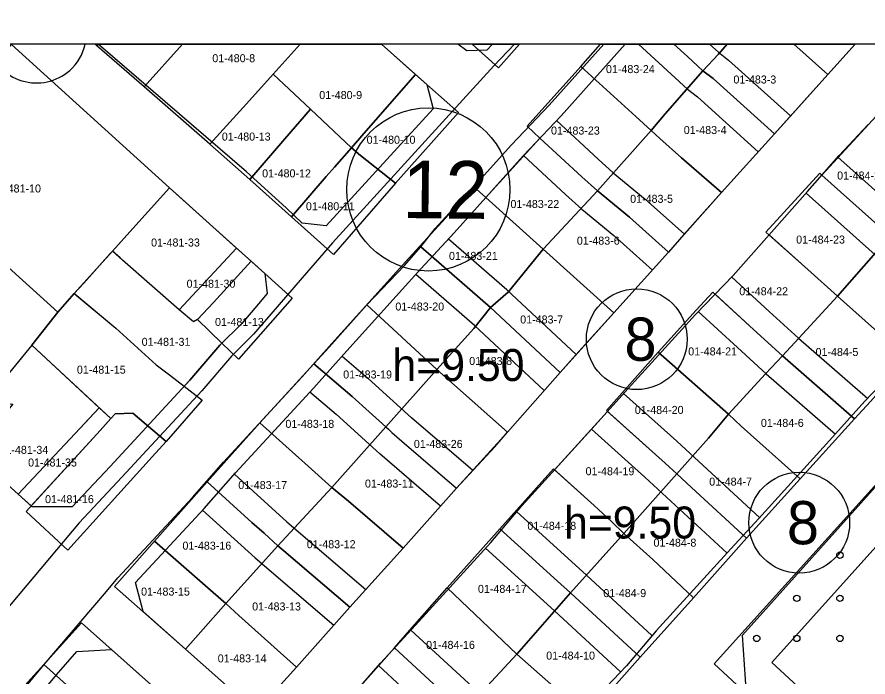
# Model space of a CAD drawing. Extents: x 413946 to 415528, y 4453939 to 4454944.
# Drawn here: x 415112.6 to 415219, y 4454656.4 to 4454738.8 of the extents above; entities that cross this region are included whole.
import ezdxf

# ---------------------------------------------------------------- set-up
doc = ezdxf.new("R2010")
doc.units = 0
for name, color, linetype in [('0_KADASTRO', 7, 'Continuous'), ('0_ÖNERİ_LEJAND', 7, 'Continuous'), ('Level 20', 7, 'Continuous'), ('Level 27', 7, 'Continuous'), ('Level 29', 7, 'Continuous'), ('Level 30', 7, 'Continuous'), ('Level 43', 7, 'Continuous'), ('Level 58', 7, 'Continuous'), ('Level 59', 7, 'Continuous'), ('Level 62', 7, 'Continuous')]:
    doc.layers.add(name, color=color, linetype=linetype)

msp = doc.modelspace()

# ---------------------------------------------------------------- linework, layer by layer
at = {"layer": '0_KADASTRO'}
for p, q in [((415206.62, 4454711.61), (415202.14, 4454706.54)), ((415211.47, 4454707.27), (415206.62, 4454711.61)), ((415215.19, 4454703.94), (415211.47, 4454707.27)), ((415202.14, 4454706.54), (415199.87, 4454704.19)), ((415199.87, 4454704.19), (415204.66, 4454699.79)), ((415210.36, 4454698.71), (415215.19, 4454703.94)), ((415204.66, 4454699.79), (415208.3, 4454696.5)), ((415208.3, 4454696.5), (415210.36, 4454698.71)), ((415114.48, 4454697.83), (415109.25, 4454691.45)), ((415122.89, 4454690.02), (415114.48, 4454697.83)), ((415122.89, 4454690.02), (415119.9, 4454686.78)), ((415124.38, 4454688.65), (415122.89, 4454690.02)), ((415186.42, 4454689.55), (415179.81, 4454682.25)), ((415193.64, 4454683.08), (415186.42, 4454689.55)), ((415119.9, 4454686.78), (415112.79, 4454679.22)), ((415195.08, 4454681.75), (415193.64, 4454683.08)), ((415179.81, 4454682.25), (415184.77, 4454677.78)), ((415188.46, 4454674.29), (415195.08, 4454681.75)), ((415112.79, 4454679.22), (415114.42, 4454677.76)), ((415184.77, 4454677.78), (415186.95, 4454675.81)), ((415186.95, 4454675.81), (415188.46, 4454674.29))]:
    msp.add_line(p, q, dxfattribs=at)
for points in [[(415098.01, 4454719.74), (415102.68, 4454725), (415111.94, 4454735.39), (415131.68, 4454717.49), (415127.1, 4454712.4), (415124.57, 4454709.58), (415119.79, 4454704.28), (415117.72, 4454701.97), (415109.75, 4454709.16), (415103.77, 4454714.55)], [(415176.39, 4454725.19), (415183.08, 4454732.66), (415189.96, 4454726.39), (415191.88, 4454724.64), (415185.17, 4454717.1), (415183.24, 4454718.88), (415177.99, 4454723.71)], [(415136.75, 4454722.97), (415141.3, 4454728.01), (415144.65, 4454731.71), (415149.32, 4454727.31), (415146.12, 4454723.62), (415141.71, 4454718.54)], [(415154.42, 4454722.49), (415155.98, 4454724.29), (415162.42, 4454731.67), (415167.8, 4454726.9), (415159.92, 4454718.09), (415155.56, 4454721.54)], [(415191.88, 4454724.64), (415193.65, 4454726.74), (415198.36, 4454732.13), (415199.62, 4454731.15), (415207.28, 4454724.24), (415200.68, 4454716.91), (415195.68, 4454721.23), (415192.96, 4454723.65)], [(415199.76, 4454658.01), (415238.68, 4454701.13), (415248.73, 4454712.27), (415265.02, 4454730.32), (415305.64, 4454694.27), (415240.14, 4454620.83), (415214.89, 4454644.08), (415205.4, 4454652.82)], [(415141.71, 4454718.54), (415146.12, 4454723.62), (415149.32, 4454727.31), (415154.42, 4454722.49), (415152.32, 4454720.08), (415151.29, 4454718.9), (415146.92, 4454713.88)], [(415213.22, 4454719.09), (415220.03, 4454726.48), (415224.72, 4454722.24), (415228.36, 4454718.95), (415221.75, 4454711.47)], [(415185.17, 4454717.1), (415191.88, 4454724.64), (415192.96, 4454723.65), (415195.68, 4454721.23), (415200.68, 4454716.91), (415195.95, 4454711.68), (415194.06, 4454709.44), (415189.19, 4454713.81)], [(415171.21, 4454716.28), (415177.99, 4454723.71), (415183.24, 4454718.88), (415185.17, 4454717.1), (415178.41, 4454709.83)], [(415146.92, 4454713.88), (415151.29, 4454718.9), (415152.32, 4454720.08), (415154.42, 4454722.49), (415155.56, 4454721.54), (415159.92, 4454718.09), (415152.19, 4454709.18)], [(415206.22, 4454711.97), (415212.96, 4454719.32), (415213.22, 4454719.09), (415221.75, 4454711.47), (415215.19, 4454703.94), (415211.47, 4454707.27)], [(415124.57, 4454709.58), (415127.1, 4454712.4), (415131.68, 4454717.49), (415132.85, 4454716.44), (415136.69, 4454713), (415140.08, 4454709.96), (415132.92, 4454702.26), (415129.54, 4454705.2), (415125.83, 4454708.47)], [(415163.1, 4454710.1), (415164.91, 4454712.43), (415169.67, 4454717.66), (415171.21, 4454716.28), (415178.41, 4454709.83), (415174.02, 4454704.45), (415171.82, 4454702.53)], [(415178.41, 4454709.83), (415185.17, 4454717.1), (415189.19, 4454713.81), (415194.06, 4454709.44), (415187.24, 4454701.87)], [(415215.19, 4454703.94), (415221.75, 4454711.47), (415230.59, 4454703.51), (415223.99, 4454696.1)], [(415156.34, 4454702.87), (415161.04, 4454707.78), (415163.1, 4454710.1), (415171.82, 4454702.53), (415169.71, 4454699.93), (415165.11, 4454694.81)], [(415096.17, 4454693.57), (415104.04, 4454702.61), (415109.75, 4454709.16), (415117.72, 4454701.97), (415114.48, 4454697.83), (415109.25, 4454691.45), (415109.13, 4454690.83), (415112.11, 4454690.48), (415106.43, 4454683.8), (415101.98, 4454688.08)], [(415124.29, 4454709.28), (415120.98, 4454705.59), (415119.79, 4454704.28), (415119.84, 4454704.24), (415119.84, 4454704.24), (415119.84, 4454704.24), (415124.98, 4454699.94), (415130.01, 4454695.39), (415131.68, 4454694.11), (415133.52, 4454692.69), (415134.23, 4454693.45), (415137.99, 4454697.83), (415138.25, 4454698.08), (415135.17, 4454701.03), (415134.69, 4454700.73), (415132.92, 4454702.26), (415129.54, 4454705.2), (415125.83, 4454708.47), (415125.52, 4454708.74), (415124.57, 4454709.58)], [(415132.92, 4454702.26), (415140.08, 4454709.96), (415141.9, 4454708.32), (415137.19, 4454703.18), (415135.17, 4454701.03), (415134.69, 4454700.73)], [(415171.82, 4454702.53), (415174.02, 4454704.45), (415178.41, 4454709.83), (415187.24, 4454701.87), (415182.46, 4454696.63), (415180.51, 4454694.43)], [(415135.17, 4454701.03), (415137.19, 4454703.18), (415141.9, 4454708.32), (415147.03, 4454703.69), (415140.33, 4454696.09), (415138.25, 4454698.08)], [(415114.48, 4454697.83), (415117.72, 4454701.97), (415119.79, 4454704.28), (415124.98, 4454699.94), (415130.01, 4454695.39), (415131.68, 4454694.11), (415133.52, 4454692.69), (415135.78, 4454690.95), (415131.26, 4454685.8), (415127.1, 4454689.33), (415124.92, 4454689.24), (415124.38, 4454688.65)], [(415192.78, 4454696.94), (415197.51, 4454702.21), (415199.59, 4454704.45), (415204.66, 4454699.79), (415208.3, 4454696.5), (415206.19, 4454694.24), (415201.55, 4454689.21)], [(415208.3, 4454696.5), (415210.36, 4454698.71), (415215.19, 4454703.94), (415223.99, 4454696.1), (415219.29, 4454690.79), (415217.3, 4454688.63)], [(415149.75, 4454695.51), (415151.64, 4454697.57), (415156.34, 4454702.87), (415165.11, 4454694.81), (415158.71, 4454687.63), (415156.63, 4454689.52), (415154.52, 4454691.43)], [(415165.11, 4454694.81), (415169.71, 4454699.93), (415171.82, 4454702.53), (415180.51, 4454694.43), (415173.95, 4454686.97)], [(415186.29, 4454689.67), (415192.78, 4454696.94), (415201.55, 4454689.21), (415199.06, 4454686.23), (415195.08, 4454681.75), (415193.64, 4454683.08)], [(415201.55, 4454689.21), (415206.19, 4454694.24), (415208.3, 4454696.5), (415217.3, 4454688.63), (415210.5, 4454681.11), (415203.13, 4454687.73)], [(415142.98, 4454688.14), (415149.75, 4454695.51), (415154.52, 4454691.43), (415156.63, 4454689.52), (415158.71, 4454687.63), (415151.96, 4454680.06), (415148.61, 4454683.07), (415147.87, 4454683.74)], [(415159.05, 4454687.32), (415159.49, 4454686.93), (415160.71, 4454685.84), (415167.55, 4454679.97), (415172.33, 4454685.13), (415173.95, 4454686.97), (415165.11, 4454694.81), (415158.71, 4454687.63)], [(415113.78, 4454677.06), (415123.01, 4454687.15), (415124.38, 4454688.65), (415124.92, 4454689.24), (415127.1, 4454689.33), (415131.26, 4454685.8), (415129.52, 4454683.88), (415118.99, 4454672.23)], [(415195.08, 4454681.75), (415199.06, 4454686.23), (415201.55, 4454689.21), (415203.13, 4454687.73), (415210.5, 4454681.11), (415203.81, 4454673.71), (415196.93, 4454680.04)], [(415136.4, 4454680.76), (415142.98, 4454688.14), (415147.87, 4454683.74), (415148.61, 4454683.07), (415151.96, 4454680.06), (415145.25, 4454672.77), (415143.52, 4454674.32), (415141.97, 4454675.69)], [(415151.96, 4454680.06), (415158.71, 4454687.63), (415159.49, 4454686.93), (415160.71, 4454685.84), (415167.55, 4454679.97), (415160.88, 4454672.45), (415154.08, 4454678.33)], [(415172.97, 4454674.89), (415179.69, 4454682.36), (415184.77, 4454677.78), (415186.95, 4454675.81), (415188.46, 4454674.29), (415181.8, 4454666.87), (415180.19, 4454668.33)], [(415188.46, 4454674.29), (415195.08, 4454681.75), (415196.93, 4454680.04), (415203.81, 4454673.71), (415201.86, 4454671.49), (415197.19, 4454666.27), (415192.11, 4454671.04)], [(415129.81, 4454673.34), (415136.4, 4454680.76), (415141.97, 4454675.69), (415143.52, 4454674.32), (415145.25, 4454672.77), (415138.75, 4454665.55), (415137.16, 4454666.93)], [(415145.25, 4454672.77), (415151.96, 4454680.06), (415154.08, 4454678.33), (415160.88, 4454672.45), (415154.22, 4454665.08), (415145.96, 4454672.15)], [(415166.38, 4454667.52), (415172.97, 4454674.89), (415180.19, 4454668.33), (415181.8, 4454666.87), (415175.08, 4454659.24)], [(415181.8, 4454666.87), (415188.46, 4454674.29), (415192.11, 4454671.04), (415197.19, 4454666.27), (415190.5, 4454658.84)], [(415124.83, 4454667.69), (415129.81, 4454673.34), (415137.16, 4454666.93), (415138.75, 4454665.55), (415133.68, 4454659.85)], [(415138.75, 4454665.55), (415145.25, 4454672.77), (415145.96, 4454672.15), (415154.22, 4454665.08), (415147.57, 4454657.6), (415140.35, 4454664.05)], [(415159.8, 4454660.02), (415161.71, 4454662.23), (415166.38, 4454667.52), (415175.08, 4454659.24), (415170.36, 4454654.11), (415168.51, 4454651.99)], [(415175.08, 4454659.24), (415181.8, 4454666.87), (415190.5, 4454658.84), (415183.95, 4454651.45)], [(415133.68, 4454659.85), (415138.75, 4454665.55), (415140.35, 4454664.05), (415147.57, 4454657.6), (415142.54, 4454652.01)], [(415116, 4454657.93), (415120.68, 4454663.12), (415129.45, 4454655.36), (415127.15, 4454652.71), (415124.8, 4454650)], [(415153.16, 4454652.53), (415157.84, 4454657.8), (415159.8, 4454660.02), (415168.51, 4454651.99), (415166.86, 4454650.08), (415162.11, 4454644.9), (415161.81, 4454644.57)], [(415168.51, 4454651.99), (415170.36, 4454654.11), (415175.08, 4454659.24), (415183.95, 4454651.45), (415179.25, 4454646.16), (415177.26, 4454643.92), (415171.35, 4454649.35)], [(415115.36, 4454639.48), (415106.54, 4454647.45), (415113.99, 4454655.71), (415116, 4454657.93), (415124.8, 4454650), (415122.1, 4454646.99), (415120.05, 4454644.7)]]:
    msp.add_lwpolyline(points, close=True, dxfattribs=at)
for points in [[(415122.39, 4454735.45), (415122.81, 4454735.45)], [(415122.81, 4454735.45), (415122.62, 4454735.23), (415122.39, 4454735.45)], [(415133.3, 4454735.45), (415128.52, 4454730.12), (415122.62, 4454735.23), (415122.81, 4454735.45)], [(415122.81, 4454735.45), (415133.3, 4454735.45)], [(415148.04, 4454735.45), (415147.66, 4454735.03), (415144.65, 4454731.71), (415141.3, 4454728.01), (415136.75, 4454722.97), (415128.52, 4454730.12), (415133.3, 4454735.45)], [(415133.3, 4454735.45), (415148.04, 4454735.45)], [(415158.18, 4454735.45), (415162.42, 4454731.67), (415155.98, 4454724.29), (415154.42, 4454722.49), (415149.32, 4454727.31), (415144.65, 4454731.71), (415147.66, 4454735.03), (415148.04, 4454735.45)], [(415148.04, 4454735.45), (415158.18, 4454735.45)], [(415169.5, 4454735.45), (415175.44, 4454735.45)], [(415175.44, 4454735.45), (415172.79, 4454732.48), (415169.5, 4454735.45)], [(415194.74, 4454735.45), (415196.42, 4454733.91), (415197.73, 4454732.71), (415198.36, 4454732.13), (415193.65, 4454726.74), (415191.88, 4454724.64), (415189.96, 4454726.39), (415183.08, 4454732.66), (415185.57, 4454735.45)], [(415185.57, 4454735.45), (415194.74, 4454735.45)], [(415194.74, 4454735.45), (415201.39, 4454735.45)], [(415201.39, 4454735.45), (415200.29, 4454734.21), (415198.36, 4454732.13), (415197.73, 4454732.71), (415196.42, 4454733.91), (415194.74, 4454735.45)], [(415209.7, 4454735.45), (415213.97, 4454731.66), (415209.25, 4454726.42), (415207.28, 4454724.24), (415199.62, 4454731.15), (415198.36, 4454732.13), (415200.29, 4454734.21), (415201.39, 4454735.45)], [(415201.39, 4454735.45), (415209.7, 4454735.45)], [(415209.7, 4454735.45), (415217.38, 4454735.45)], [(415217.38, 4454735.45), (415213.97, 4454731.66), (415209.7, 4454735.45)], [(415112.79, 4454679.22), (415119.9, 4454686.78), (415121.6, 4454688.64), (415122.89, 4454690.02)], [(415114.42, 4454677.76), (415123.01, 4454687.15), (415124.38, 4454688.65)], [(415108.6, 4454682.96), (415109.06, 4454682.55), (415112.79, 4454679.22)]]:
    msp.add_lwpolyline(points, dxfattribs=at)
at = {"layer": '0_ÖNERİ_LEJAND'}
msp.add_lwpolyline([(415017.15, 4454915.57), (415467.6, 4454915.57), (415467.6, 4454735.45), (415017.15, 4454735.45)], close=True, dxfattribs=at)
at = {"layer": 'Level 20'}
msp.add_line((415206.98, 4454658.16), (415265.37, 4454723.32), dxfattribs=at)
msp.add_lwpolyline([(415233.86, 4454633.41), (415232.49, 4454634.67), (415218.27, 4454647.76), (415206.98, 4454658.16)], dxfattribs=at)
at = {"layer": 'Level 27'}
for points in [[(415111.88, 4454735.45), (415111.94, 4454735.39), (415131.68, 4454717.49), (415136.69, 4454713), (415143.61, 4454706.79)], [(415148.29, 4454713.07), (415146.29, 4454714.98), (415141.31, 4454719.49), (415122.78, 4454735.45)], [(415217.38, 4454735.45), (415213.97, 4454731.66), (415207.28, 4454724.24), (415200.68, 4454716.91), (415194.06, 4454709.44), (415187.24, 4454701.87), (415180.51, 4454694.43), (415173.95, 4454686.97), (415167.55, 4454679.97), (415160.88, 4454672.45), (415154.22, 4454665.08), (415147.57, 4454657.6), (415142.54, 4454652.01), (415133.68, 4454659.85), (415128.38, 4454664.55)], [(415158.18, 4454735.45), (415163.86, 4454730.39)], [(415168.84, 4454734.62), (415167.74, 4454735.45)], [(415203.82, 4454654.28), (415203.32, 4454661.58), (415262.84, 4454727.98), (415268.19, 4454727.49)], [(415148.7, 4454647.31), (415158.06, 4454658.08), (415162.43, 4454662.84), (415171.83, 4454673.17), (415175.71, 4454677.74), (415184.88, 4454687.84), (415188.58, 4454691.94), (415197.41, 4454701.65), (415202.14, 4454706.54), (415211.43, 4454717.05), (415215.38, 4454721.53), (415219.01, 4454725.4)], [(415236.15, 4454709.71), (415232.32, 4454705.66), (415228.13, 4454700.77), (415218.61, 4454690.82), (415214.18, 4454685.91), (415205.35, 4454676.16), (415201.85, 4454672.37), (415192.53, 4454662.15), (415188.82, 4454657.78), (415178.76, 4454647.21), (415174.33, 4454642.38), (415165.18, 4454632.25)], [(415124.45, 4454659.79), (415129.45, 4454655.36), (415138.48, 4454647.38), (415133.65, 4454642.04), (415129.01, 4454636.91), (415124.16, 4454631.54), (415117.78, 4454623.96)]]:
    msp.add_lwpolyline(points, dxfattribs=at)
at = {"layer": 'Level 29'}
for points in [[(415128.38, 4454664.55), (415127.44, 4454668.18), (415136.03, 4454677.44), (415139.95, 4454681.87), (415149.72, 4454692.49), (415153.47, 4454696.71), (415163.09, 4454707.36), (415167.26, 4454711.88), (415175.89, 4454721.49), (415180.62, 4454726.49), (415188.63, 4454735.45)], [(415172.04, 4454735.45), (415171.34, 4454734.71), (415168.84, 4454734.62)], [(415163.86, 4454730.39), (415164.66, 4454727.37), (415151.27, 4454712.74), (415148.29, 4454713.07)], [(415143.61, 4454706.79), (415143.9, 4454704.28), (415142.81, 4454703)], [(415142.81, 4454703), (415140.73, 4454700.55), (415137.99, 4454697.83), (415134.23, 4454693.45), (415124.29, 4454682.69), (415119.52, 4454677.63), (415114.54, 4454677.65)], [(415114.54, 4454677.65), (415108.38, 4454683.16), (415100.27, 4454690.42)], [(415104.47, 4454630.04), (415105.56, 4454637.87), (415106.03, 4454642.86), (415108.13, 4454645.33), (415113.31, 4454651.53), (415117.57, 4454656.64), (415120.09, 4454659.56), (415124.45, 4454659.79)]]:
    msp.add_lwpolyline(points, dxfattribs=at)
at = {"layer": 'Level 43'}
for centre in [(415215.48, 4454671.59), (415210.08, 4454666.19), (415215.48, 4454666.19), (415205.08, 4454661.19), (415210.08, 4454661.19), (415215.48, 4454661.19)]:
    msp.add_circle(centre, 0.4, dxfattribs=at)
at = {"layer": 'Level 58'}
for centre, radius in [((415164.04, 4454717.29), 10.2), ((415190.09, 4454698.58), 6.3), ((415210.39, 4454675.65), 6.3)]:
    msp.add_circle(centre, radius, dxfattribs=at)
for start, end in [(194.3251, 311.521), (311.521, 347.0318)]:
    msp.add_arc((415115.08, 4454736.85), 6.25, start, end, dxfattribs=at)
at = {"layer": 'Level 59'}
for points in [[(415194.39, 4454731.7), (415190.3, 4454735.45)], [(415200.29, 4454734.43), (415199.18, 4454735.45)], [(415200.29, 4454734.43), (415201.55, 4454733.45)], [(415201.55, 4454733.45), (415209.29, 4454726.47)], [(415196.42, 4454729.84), (415194.39, 4454731.7)], [(415196.42, 4454729.84), (415197.69, 4454728.85)], [(415197.69, 4454728.85), (415205.27, 4454722.01)], [(415185.27, 4454721.09), (415180.05, 4454725.89)], [(415181.2, 4454716.67), (415175.93, 4454721.54)], [(415187.13, 4454719.37), (415185.27, 4454721.09)], [(415215.2, 4454721.34), (415223.63, 4454713.82)], [(415187.13, 4454719.37), (415191.15, 4454716.09)], [(415183.21, 4454714.83), (415181.2, 4454716.67)], [(415211.24, 4454716.83), (415219.87, 4454709.12)], [(415191.15, 4454716.09), (415196.05, 4454711.69)], [(415183.21, 4454714.83), (415187.23, 4454711.53)], [(415173.83, 4454704.76), (415166.54, 4454711.08)], [(415187.23, 4454711.53), (415192.05, 4454707.21)], [(415169.82, 4454700.3), (415162.47, 4454706.67)], [(415201.97, 4454706.34), (415206.65, 4454702.04)], [(415173.83, 4454704.76), (415182.52, 4454696.66)], [(415197.77, 4454702.05), (415202.67, 4454697.55)], [(415206.65, 4454702.04), (415210.31, 4454698.72)], [(415169.82, 4454700.3), (415178.53, 4454692.18)], [(415210.31, 4454698.72), (415218.95, 4454691.17)], [(415202.67, 4454697.55), (415206.28, 4454694.27)], [(415153.25, 4454696.46), (415156.47, 4454693.72)], [(415206.28, 4454694.27), (415214.92, 4454686.72)], [(415156.54, 4454693.65), (415161.92, 4454688.76)], [(415149.25, 4454691.99), (415152.54, 4454689.19)], [(415188.43, 4454691.78), (415195.08, 4454685.82)], [(415152.54, 4454689.19), (415157.96, 4454684.24)], [(415169.58, 4454682.19), (415161.92, 4454688.76)], [(415184.41, 4454687.32), (415191.09, 4454681.33)], [(415195.08, 4454685.82), (415205.46, 4454676.27)], [(415165.56, 4454677.72), (415157.96, 4454684.24)], [(415139.81, 4454681.72), (415146.37, 4454675.74)], [(415191.09, 4454681.33), (415201.39, 4454671.86)], [(415135.83, 4454677.22), (415142.4, 4454671.24)], [(415183.8, 4454669.1), (415175.07, 4454677.04)], [(415146.37, 4454675.74), (415156.23, 4454667.31)], [(415179.82, 4454664.62), (415171.18, 4454672.46)], [(415142.4, 4454671.24), (415152.23, 4454662.84)], [(415191.98, 4454661.55), (415183.8, 4454669.1)], [(415188.07, 4454657), (415179.82, 4454664.62)], [(415161.86, 4454662.2), (415170.58, 4454654.16)], [(415157.8, 4454657.79), (415166.44, 4454649.82)]]:
    msp.add_lwpolyline(points, dxfattribs=at)
at = {"layer": 'Level 62'}
for points in [[(415125.23, 4454668.74), (415134.55, 4454678.78), (415138.46, 4454683.21), (415148.23, 4454693.83), (415151.98, 4454698.05), (415161.61, 4454708.71), (415165.78, 4454713.23), (415174.42, 4454722.85), (415179.15, 4454727.84), (415185.97, 4454735.45)], [(415174.79, 4454735.45), (415172.23, 4454732.74)], [(415172.23, 4454732.74), (415152.05, 4454710.63)], [(415152.05, 4454710.63), (415148.26, 4454706.23)], [(415148.26, 4454706.23), (415144.35, 4454701.69)], [(415144.35, 4454701.69), (415142.2, 4454699.19), (415139.46, 4454696.47), (415135.72, 4454692.12), (415125.75, 4454681.33), (415120.39, 4454675.62)], [(415120.39, 4454675.62), (415089.18, 4454638.52)], [(415123.81, 4454667.07), (415125.23, 4454668.74)], [(415099.82, 4454638.5), (415111.77, 4454652.81), (415116.04, 4454657.93), (415123.81, 4454667.07)]]:
    msp.add_lwpolyline(points, dxfattribs=at)

# ---------------------------------------------------------------- texts
at = {"layer": '0_KADASTRO'}
for s, p in [('01-480-8', (415137.04, 4454733.19)), ('01-483-24', (415186.24, 4454731.83)), ('01-483-3', (415202.17, 4454730.53)), ('01-480-9', (415150.41, 4454728.59)), ('01-483-23', (415179.37, 4454724.15)), ('01-483-4', (415195.96, 4454724.22)), ('01-480-13', (415138.23, 4454723.4)), ('01-480-10', (415156.33, 4454723)), ('01-480-12', (415143.27, 4454718.8)), ('01-484-24', (415215.13, 4454718.53)), ('01-481-10', (415109.53, 4454716.91)), ('01-483-5', (415189.26, 4454715.62)), ('01-480-11', (415148.74, 4454714.69)), ('01-483-22', (415174.3, 4454714.97)), ('01-481-33', (415129.39, 4454710.16)), ('01-483-6', (415182.6, 4454710.39)), ('01-484-23', (415210.01, 4454710.53)), ('01-483-21', (415166.62, 4454708.49)), ('01-481-30', (415133.83, 4454705.01)), ('01-484-22', (415202.9, 4454704.07)), ('01-483-20', (415159.92, 4454702.16)), ('01-483-7', (415175.52, 4454700.54)), ('01-481-13', (415137.38, 4454700.23)), ('01-481-31', (415128.21, 4454697.75)), ('01-484-21', (415196.52, 4454696.55)), ('01-484-5', (415212.43, 4454696.48)), ('01-483-8', (415169.15, 4454695.36)), ('01-481-15', (415120.12, 4454694.27)), ('01-483-19', (415153.4, 4454693.67)), ('01-484-20', (415189.84, 4454689.24)), ('01-483-18', (415146.18, 4454687.5)), ('01-484-6', (415205.6, 4454687.62)), ('01-483-26', (415162.23, 4454684.99)), ('01-481-34', (415110.44, 4454684.25)), ('01-481-35', (415114.02, 4454682.67)), ('01-484-19', (415183.69, 4454681.58)), ('01-483-17', (415140.29, 4454679.85)), ('01-483-11', (415156.12, 4454680.04)), ('01-484-7', (415199.14, 4454680.28)), ('01-481-16', (415116.14, 4454678.09)), ('01-484-18', (415176.42, 4454674.76)), ('01-483-16', (415133.31, 4454672.28)), ('01-483-12', (415148.85, 4454672.46)), ('01-484-8', (415192.18, 4454672.65)), ('01-483-15', (415128.14, 4454666.54)), ('01-484-17', (415170.24, 4454666.88)), ('01-484-9', (415185.91, 4454666.35)), ('01-483-13', (415142.02, 4454664.68)), ('01-484-16', (415163.76, 4454659.88)), ('01-483-14', (415137.72, 4454658.19)), ('01-484-10', (415178.77, 4454658.54))]:
    msp.add_text(s, height=1, dxfattribs=at).set_placement(p)
at = {"layer": 'Level 30'}
for p in [(415159.55, 4454693.35), (415180.99, 4454673.67)]:
    msp.add_text('h=9.50', height=4, dxfattribs=at).set_placement(p)
at = {"layer": 'Level 58'}
for s, height, p in [('12', 7.2, (415160.77, 4454713.72)), ('8', 5.4, (415188.53, 4454695.9)), ('8', 5.4, (415208.83, 4454672.97))]:
    msp.add_text(s, height=height, rotation=359.4141, dxfattribs=at).set_placement(p)

doc.saveas('drawing.dxf')
